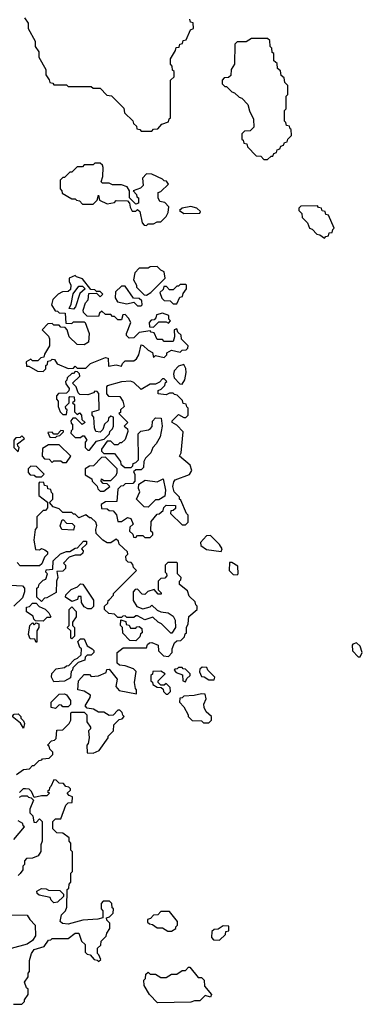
# Model space of a CAD drawing. Extents: x 2889633 to 3052318, y 540750 to 918690.
# Tile 262 of 656: x 2947853 to 2949778, y 726600 to 732125. Entities that reach past the tile are written whole.
import ezdxf

# ---------------------------------------------------------------- set-up
doc = ezdxf.new("R2010")
doc.units = 0

msp = doc.modelspace()

# ---------------------------------------------------------------- linework, layer by layer
at = {"layer": '0CON02XD'}
for points in [[(2947880, 732135), (2947900, 732105), (2947900, 732075), (2947940, 732005), (2947940, 731975), (2947960, 731945), (2947960, 731915), (2948000, 731845), (2948000, 731815), (2948018.3, 731788.3), (2948021.7, 731771.7), (2948038.3, 731768.3), (2948045, 731760), (2948115, 731760), (2948125, 731750), (2948255, 731750), (2948265, 731740), (2948305, 731740), (2948341.7, 731701.7), (2948368.3, 731698.3), (2948438.3, 731628.3), (2948441.7, 731601.7), (2948488.3, 731558.3), (2948491.7, 731541.7), (2948508.3, 731528.3), (2948511.7, 731511.7), (2948528.3, 731508.3), (2948535, 731500), (2948595, 731500), (2948605, 731510), (2948628.3, 731511.7), (2948651.7, 731538.3), (2948688.3, 731551.7), (2948691.7, 731568.3), (2948700, 731575), (2948700, 731785), (2948720, 731805), (2948720, 731835), (2948711.7, 731841.7), (2948710, 731865), (2948700, 731875), (2948700, 731905), (2948728.3, 731951.7), (2948731.7, 731968.3), (2948748.3, 731971.7), (2948751.7, 731988.3), (2948768.3, 731991.7), (2948771.7, 732008.3), (2948788.3, 732011.7), (2948811.7, 732068.3), (2948830, 732075), (2948828.3, 732108.3), (2948811.7, 732111.7), (2948808.3, 732128.3)], [(2949245, 731340), (2949265, 731360), (2949275, 731360), (2949280, 731375), (2949295, 731380), (2949300, 731395), (2949315, 731400), (2949320, 731415), (2949335, 731420), (2949340, 731435), (2949355, 731440), (2949360, 731455), (2949380, 731475), (2949378.3, 731508.3), (2949371.7, 731511.7), (2949368.3, 731528.3), (2949351.7, 731531.7), (2949348.3, 731548.3), (2949340, 731555), (2949340, 731615), (2949350, 731625), (2949350, 731695), (2949360, 731705), (2949360, 731755), (2949341.7, 731771.7), (2949338.3, 731798.3), (2949321.7, 731811.7), (2949318.3, 731838.3), (2949301.7, 731851.7), (2949298.3, 731878.3), (2949280, 731895), (2949280, 731935), (2949271.7, 731941.7), (2949270, 731965), (2949260, 731975), (2949258.3, 732008.3), (2949245, 732020), (2949155, 732020), (2949125, 732000), (2949075, 732000), (2949061.7, 731988.3), (2949060, 731875), (2949040, 731845), (2949038.3, 731811.7), (2949025, 731800), (2949001.7, 731798.3), (2948990, 731785), (2948990, 731765), (2949005, 731750), (2949015, 731750), (2949045, 731720), (2949060, 731715), (2949085, 731690), (2949100, 731685), (2949135, 731650), (2949143, 731613), (2949167, 731567), (2949168.3, 731521.7), (2949148.3, 731501.7), (2949115, 731500), (2949100, 731485), (2949100, 731455), (2949108.3, 731448.3), (2949111.7, 731431.7), (2949128.3, 731428.3), (2949131.7, 731411.7), (2949181.7, 731361.7), (2949208.3, 731358.3), (2949225, 731340), (2949245, 731340)], [(2948565, 730970), (2948575, 730980), (2948605, 730980), (2948625, 730990), (2948645, 730990), (2948675, 731020), (2948687, 731043), (2948690, 731075), (2948668.3, 731098.3), (2948640, 731105), (2948630, 731125), (2948630, 731155), (2948645, 731160), (2948688.3, 731201.7), (2948678.3, 731218.3), (2948665, 731220), (2948655, 731230), (2948595, 731257.5), (2948565, 731260), (2948543.3, 731235), (2948546.1, 731193.9), (2948530.7, 731179.3), (2948490, 731165), (2948510, 731145), (2948511.7, 731131.7), (2948520, 731125), (2948520, 731095), (2948505, 731090), (2948470, 731125), (2948470, 731165), (2948457, 731187), (2948425, 731197.5), (2948375, 731197.5), (2948355, 731207.5), (2948318.3, 731208.3), (2948310, 731215), (2948320, 731245), (2948322.5, 731295), (2948318.3, 731308.3), (2948305, 731320), (2948275, 731320), (2948265, 731310), (2948215, 731310), (2948205, 731300), (2948175, 731300), (2948145, 731270), (2948135, 731270), (2948105, 731240), (2948095, 731240), (2948080, 731225), (2948080, 731175), (2948090, 731165), (2948091.7, 731151.7), (2948145, 731120), (2948165, 731120), (2948171.7, 731111.7), (2948188.3, 731108.3), (2948205, 731090), (2948265, 731090), (2948288.3, 731111.7), (2948295, 731140), (2948301.7, 731111.7), (2948345, 731092.5), (2948385, 731100), (2948395, 731110), (2948458.3, 731108.3), (2948470, 731095), (2948473, 731073), (2948485, 731050), (2948505, 731050), (2948515, 731060), (2948528.3, 731048.3), (2948540, 730985), (2948551.7, 730971.7), (2948565, 730970)], [(2948775, 731037.5), (2948865, 731040), (2948868.3, 731048.3), (2948848.3, 731068.3), (2948815, 731077.5), (2948765, 731067.5), (2948750, 731055), (2948775, 731037.5)], [(2949565, 730900), (2949571.7, 730908.3), (2949588.3, 730911.7), (2949591.7, 730928.3), (2949608.3, 730931.7), (2949611.7, 730948.3), (2949620, 730955), (2949588.3, 731028.3), (2949571.7, 731031.7), (2949568.3, 731048.3), (2949551.7, 731051.7), (2949548.3, 731068.3), (2949531.7, 731071.7), (2949525, 731080), (2949431.7, 731078.3), (2949421.7, 731068.3), (2949420, 731055), (2949438.3, 731038.3), (2949440, 731015), (2949470, 730985), (2949480, 730955), (2949495, 730950), (2949521.7, 730921.7), (2949538.3, 730918.3), (2949565, 730900)], [(2948565, 730580), (2948590, 730595), (2948670, 730675), (2948665, 730710), (2948645, 730720), (2948625, 730740), (2948585, 730737.5), (2948575, 730730), (2948525, 730730), (2948500, 730705), (2948492.5, 730665), (2948510, 730635), (2948510, 730625), (2948551.7, 730581.7), (2948565, 730580)], [(2947985, 730150), (2948000, 730165), (2948000, 730185), (2948008.3, 730191.7), (2948011.7, 730208.3), (2948028.3, 730211.7), (2948035, 730220), (2948048.3, 730218.3), (2948063, 730193), (2948125, 730167.5), (2948155, 730170), (2948165, 730180), (2948175, 730170), (2948225, 730170), (2948250, 730195), (2948335, 730230), (2948350, 730225), (2948351.7, 730181.7), (2948395, 730187.5), (2948425, 730180), (2948430, 730195), (2948445, 730210), (2948495, 730210), (2948508.3, 730221.7), (2948522.5, 730245), (2948535, 730300), (2948547, 730297), (2948575, 730270), (2948598.3, 730258.3), (2948605, 730230), (2948615, 730240), (2948665, 730230), (2948680, 730245), (2948680, 730255), (2948705, 730270), (2948755, 730260), (2948765, 730270), (2948788.3, 730271.7), (2948798.3, 730281.7), (2948800, 730295), (2948761.7, 730331.7), (2948760, 730355), (2948741.7, 730371.7), (2948735, 730390), (2948720, 730385), (2948722.5, 730345), (2948715, 730320), (2948665, 730320), (2948655, 730330), (2948625, 730330), (2948608.3, 730368.3), (2948591.7, 730371.7), (2948585, 730380), (2948525, 730370), (2948495, 730340), (2948468.3, 730338.3), (2948452.5, 730352.5), (2948452.5, 730365), (2948477.5, 730425), (2948465, 730450), (2948445, 730470), (2948431.7, 730468.3), (2948425, 730440), (2948405, 730440), (2948385, 730460), (2948375, 730460), (2948365, 730470), (2948335, 730470), (2948315, 730490), (2948301.7, 730478.3), (2948295, 730460), (2948231.7, 730461.7), (2948211.7, 730481.7), (2948210, 730495), (2948223, 730537), (2948237, 730553), (2948241.7, 730588.3), (2948285, 730590), (2948305, 730570), (2948320, 730585), (2948305, 730600), (2948285, 730600), (2948275, 730610), (2948251.7, 730611.7), (2948205, 730670), (2948171.7, 730681.7), (2948165, 730690), (2948130, 730675), (2948130, 730655), (2948140, 730635), (2948138.3, 730611.7), (2948125, 730600), (2948093, 730597), (2948070, 730585), (2948040, 730555), (2948032.5, 730525), (2948051.7, 730491.7), (2948065, 730490), (2948075, 730480), (2948108.3, 730478.3), (2948111.7, 730421.7), (2948145, 730420), (2948155, 730430), (2948215, 730430), (2948220, 730425), (2948242.5, 730365), (2948240, 730315), (2948215, 730300), (2948175, 730302.5), (2948130, 730345), (2948120, 730385), (2948108.3, 730398.3), (2948085, 730400), (2948075, 730410), (2948045, 730410), (2948035, 730420), (2948011.7, 730418.3), (2947980, 730385), (2948015, 730350), (2948020, 730335), (2948020, 730295), (2947991.7, 730248.3), (2947988.3, 730231.7), (2947971.7, 730228.3), (2947955, 730210), (2947925, 730210), (2947915, 730220), (2947890, 730205), (2947891.7, 730181.7), (2947905, 730180), (2947953, 730153), (2947985, 730150)], [(2948155, 730500), (2948130, 730505), (2948141.7, 730528.3), (2948152.5, 730587.5), (2948185, 730630), (2948205, 730630), (2948220, 730615), (2948191.7, 730588.3), (2948167, 730513), (2948155, 730500)], [(2948535, 730520), (2948540, 730525), (2948538.3, 730548.3), (2948525, 730560), (2948491.7, 730561.7), (2948445, 730630), (2948425, 730630), (2948391.7, 730598.3), (2948390, 730565), (2948401.7, 730541.7), (2948455, 730530), (2948495, 730540), (2948515, 730520), (2948535, 730520)], [(2948735, 730530), (2948751.7, 730568.3), (2948768.3, 730571.7), (2948771.7, 730588.3), (2948790, 730615), (2948790, 730635), (2948785, 730640), (2948755, 730640), (2948745, 730630), (2948735, 730630), (2948715, 730610), (2948695, 730610), (2948678.3, 730628.3), (2948661.7, 730628.3), (2948658.3, 730611.7), (2948640, 730595), (2948651.7, 730561.7), (2948665, 730550), (2948698.3, 730548.3), (2948715, 730530), (2948735, 730530)], [(2948605, 730400), (2948635, 730430), (2948675, 730430), (2948688.3, 730421.7), (2948700, 730435), (2948690, 730445), (2948690, 730465), (2948655, 730477.5), (2948621.7, 730468.3), (2948618.3, 730451.7), (2948608.3, 730441.7), (2948591.7, 730438.3), (2948580, 730425), (2948581.7, 730401.7), (2948605, 730400)], [(2948765, 730080), (2948780, 730105), (2948787.5, 730145), (2948787, 730167), (2948775, 730190), (2948745, 730180), (2948720, 730155), (2948717.5, 730135), (2948720, 730115), (2948751.7, 730081.7), (2948765, 730080)], [(2948245, 729710), (2948285, 729760), (2948328.3, 729771.7), (2948358.3, 729801.7), (2948360, 729815), (2948375, 729830), (2948380, 729845), (2948380, 729895), (2948365, 729900), (2948351.7, 729888.3), (2948350, 729875), (2948330, 729855), (2948320, 729825), (2948305, 729810), (2948280, 729815), (2948272.5, 729835), (2948270, 729895), (2948260, 729905), (2948260, 729925), (2948300, 729935), (2948297, 730027), (2948288.3, 730038.3), (2948275, 730040), (2948268.3, 730031.7), (2948235, 730020), (2948191.7, 730021.7), (2948181.7, 730031.7), (2948170, 730065), (2948150, 730085), (2948190, 730125), (2948188.3, 730138.3), (2948178.3, 730148.3), (2948165, 730150), (2948155, 730140), (2948145, 730140), (2948120, 730115), (2948118.3, 730101.7), (2948110, 730095), (2948111.7, 730081.7), (2948130, 730055), (2948128.3, 730041.7), (2948115, 730030), (2948071.7, 730028.3), (2948060, 730015), (2948060, 729995), (2948070, 729985), (2948070, 729955), (2948080, 729925), (2948095, 729910), (2948115, 729910), (2948120, 729935), (2948111.7, 729941.7), (2948110, 729955), (2948130, 729975), (2948130, 730005), (2948135, 730010), (2948158.3, 730008.3), (2948160, 729985), (2948150, 729975), (2948160, 729965), (2948160, 729925), (2948175, 729910), (2948188.3, 729918.3), (2948200, 729905), (2948201.7, 729881.7), (2948220, 729865), (2948203, 729853), (2948168.3, 729888.3), (2948151.7, 729888.3), (2948140, 729875), (2948141.7, 729861.7), (2948150, 729855), (2948150, 729825), (2948141.7, 729818.3), (2948140, 729805), (2948165, 729780), (2948195, 729780), (2948205, 729790), (2948215, 729790), (2948230, 729765), (2948220, 729755), (2948220, 729725), (2948235, 729710), (2948245, 729710)], [(2948585, 729220), (2948600, 729235), (2948600, 729245), (2948590, 729255), (2948591.7, 729308.3), (2948625, 729350), (2948637, 729353), (2948658.3, 729371.7), (2948661.7, 729388.3), (2948675, 729400), (2948728.3, 729398.3), (2948728.3, 729381.7), (2948715, 729370), (2948701.7, 729368.3), (2948700, 729355), (2948765, 729290), (2948785, 729290), (2948800, 729305), (2948800, 729345), (2948790, 729355), (2948758.3, 729428.3), (2948750, 729435), (2948750, 729445), (2948720, 729475), (2948712.5, 729505), (2948718.3, 729531.7), (2948727, 729543), (2948807, 729573), (2948820, 729595), (2948810, 729625), (2948750, 729675), (2948760, 729695), (2948771.7, 729811.7), (2948735, 729850), (2948710, 729865), (2948710, 729875), (2948745, 729910), (2948775, 729892.5), (2948787, 729893), (2948800, 729905), (2948800, 729945), (2948791.7, 729951.7), (2948788.3, 729968.3), (2948771.7, 729971.7), (2948768.3, 729988.3), (2948738.3, 730018.3), (2948721.7, 730021.7), (2948715, 730030), (2948695, 730030), (2948675, 730020), (2948630, 730025), (2948630, 730045), (2948648.3, 730051.7), (2948668.3, 730071.7), (2948671.7, 730088.3), (2948680, 730095), (2948665, 730110), (2948655, 730110), (2948638.3, 730091.7), (2948615, 730080), (2948585, 730080), (2948535, 730050), (2948495, 730090), (2948475, 730097.5), (2948425, 730092.5), (2948345, 730070), (2948340, 730065), (2948340, 730025), (2948351.7, 730011.7), (2948415, 730010), (2948432.5, 729985), (2948440, 729955), (2948420, 729935), (2948418.3, 729921.7), (2948410, 729915), (2948460, 729865), (2948440, 729845), (2948458.3, 729828.3), (2948460, 729815), (2948445, 729770), (2948425, 729750), (2948415, 729750), (2948405, 729740), (2948385, 729740), (2948365, 729760), (2948345, 729760), (2948312.5, 729715), (2948313, 729703), (2948325, 729690), (2948385, 729690), (2948420, 729645), (2948421.7, 729631.7), (2948443, 729613), (2948478.3, 729611.7), (2948488.3, 729621.7), (2948490, 729635), (2948505, 729640), (2948520, 729655), (2948518.3, 729801.7), (2948533, 729817), (2948577, 729823), (2948588.3, 729831.7), (2948597, 729843), (2948598.3, 729871.7), (2948615, 729890), (2948648.3, 729888.3), (2948652.5, 729845), (2948642.5, 729785), (2948620, 729745), (2948600, 729725), (2948590, 729695), (2948560, 729665), (2948550, 729645), (2948548.3, 729611.7), (2948535, 729600), (2948505, 729600), (2948491.7, 729588.3), (2948500, 729575), (2948500, 729535), (2948488.3, 729521.7), (2948445, 729520), (2948435, 729510), (2948421.7, 729508.3), (2948405, 729490), (2948398.3, 729421.7), (2948335, 729420), (2948310, 729405), (2948311.7, 729381.7), (2948345, 729380), (2948355, 729370), (2948378.3, 729368.3), (2948397, 729347), (2948405, 729310), (2948425, 729310), (2948458.3, 729331.7), (2948476.4, 729326.4), (2948490, 729295), (2948471.7, 729278.3), (2948470, 729255), (2948488.3, 729238.3), (2948491.7, 729221.7), (2948505, 729220), (2948515, 729230), (2948545, 729230), (2948555, 729220), (2948585, 729220)], [(2948055, 729780), (2948061.7, 729788.3), (2948078.3, 729791.7), (2948098.3, 729811.7), (2948098.3, 729818.3), (2948085, 729820), (2948065, 729800), (2948045, 729800), (2948035, 729810), (2948011.7, 729808.3), (2948021.7, 729781.7), (2948055, 729780)], [(2947845, 729700), (2947850, 729725), (2947841.7, 729731.7), (2947840, 729745), (2947880, 729775), (2947865, 729790), (2947855, 729780), (2947831.7, 729778.3), (2947820, 729765), (2947820, 729725), (2947845, 729700)], [(2948115, 729640), (2948140, 729675), (2948075, 729740), (2948015, 729740), (2947981.7, 729718.3), (2947980, 729675), (2947991.7, 729661.7), (2948018.3, 729658.3), (2948035, 729640), (2948045, 729650), (2948085, 729650), (2948095, 729640), (2948115, 729640)], [(2948325, 729480), (2948360, 729505), (2948345, 729520), (2948321.7, 729521.7), (2948310, 729535), (2948311.7, 729548.3), (2948325, 729540), (2948365, 729540), (2948395, 729570), (2948400, 729585), (2948400, 729605), (2948335, 729670), (2948311.7, 729668.3), (2948268.3, 729621.7), (2948245, 729620), (2948220, 729605), (2948221.7, 729571.7), (2948258.3, 729548.3), (2948260, 729535), (2948288.3, 729508.3), (2948291.7, 729491.7), (2948305, 729480), (2948325, 729480)], [(2947975, 729560), (2947990, 729575), (2947948.3, 729618.3), (2947915, 729620), (2947900, 729605), (2947900, 729585), (2947911.7, 729571.7), (2947935, 729570), (2947945, 729560), (2947975, 729560)], [(2948358.3, 728871.7), (2948380, 728895), (2948380, 728905), (2948510, 729035), (2948491.7, 729051.7), (2948488.3, 729068.3), (2948478.3, 729078.3), (2948461.7, 729081.7), (2948451.7, 729091.7), (2948450, 729115), (2948460, 729125), (2948458.3, 729138.3), (2948411.7, 729181.7), (2948408.3, 729198.3), (2948395, 729210), (2948365, 729190), (2948345, 729190), (2948320, 729205), (2948281.7, 729241.7), (2948280, 729265), (2948287, 729287), (2948280, 729305), (2948255, 729330), (2948245, 729330), (2948225, 729347.5), (2948185, 729330), (2948165, 729350), (2948155, 729350), (2948145, 729360), (2948095, 729360), (2948075, 729380), (2948041.7, 729391.7), (2948020, 729415), (2948040, 729435), (2948040, 729465), (2948031.7, 729471.7), (2948028.3, 729488.3), (2948011.7, 729491.7), (2948008.3, 729508.3), (2947991.7, 729511.7), (2947988.3, 729528.3), (2947965, 729530), (2947960, 729525), (2947960, 729455), (2948008.3, 729418.3), (2948010, 729385), (2947998.3, 729371.7), (2947985, 729370), (2947950, 729335), (2947950, 729275), (2947940, 729265), (2947932.5, 729205), (2947941.7, 729151.7), (2947965, 729150), (2947975, 729157.5), (2947995, 729150), (2948008.3, 729138.3), (2948010, 729125), (2947991.7, 729108.3), (2947978.3, 729071.7), (2947965, 729060), (2947855, 729060), (2947838.3, 729078.3)], [(2948575, 729390), (2948551.7, 729391.7), (2948510, 729435), (2948527.5, 729475), (2948520, 729495), (2948521.7, 729518.3), (2948558.3, 729541.7), (2948625, 729532.5), (2948658.3, 729548.3), (2948672.5, 729485), (2948668.3, 729451.7), (2948635, 729430), (2948615, 729430), (2948575, 729390)], [(2948155, 729260), (2948090, 729265), (2948080, 729285), (2948091.7, 729318.3), (2948098.3, 729318.3), (2948115, 729300), (2948148.3, 729298.3), (2948160, 729285), (2948155, 729260)], [(2947975, 728860), (2947950, 728885), (2947950, 728935), (2947958.3, 728941.7), (2947961.7, 728958.3), (2947985, 728980), (2948000, 728985), (2948010, 729015), (2948000, 729025), (2948001.7, 729038.3), (2948038.3, 729041.7), (2948041.7, 729088.3), (2948081.7, 729128.3), (2948115, 729140), (2948135, 729140), (2948165, 729160), (2948178.3, 729161.7), (2948211.7, 729198.3), (2948228.3, 729198.3), (2948228.3, 729181.7), (2948200, 729155), (2948210, 729145), (2948208.3, 729131.7), (2948195, 729120), (2948165, 729120), (2948131.7, 729108.3), (2948100, 729075), (2948110, 729065), (2948110, 729045), (2948095, 729030), (2948061.7, 729028.3), (2948067.5, 728995), (2948060, 728975), (2948058.3, 728911.7), (2948005, 728880), (2947991.7, 728878.3), (2947975, 728860)], [(2948985, 729140), (2948990, 729155), (2948975, 729180), (2948925, 729230), (2948901.7, 729228.3), (2948868.3, 729191.7), (2948870, 729175), (2948903, 729153), (2948985, 729140)], [(2947835, 727890), (2947875, 727917.5), (2947908.3, 727921.7), (2947925, 727940), (2947935, 727940), (2947961.7, 727968.3), (2947978.3, 727971.7), (2947981.7, 727978.3), (2948018.3, 727981.7), (2948038.3, 728001.7), (2948040, 728015), (2948021.7, 728031.7), (2948018.3, 728048.3), (2948010, 728055), (2948031.7, 728078.3), (2948048.3, 728081.7), (2948058.3, 728091.7), (2948061.7, 728138.3), (2948095, 728140), (2948130, 728175), (2948140, 728195), (2948140, 728235), (2948145, 728240), (2948215, 728240), (2948230, 728225), (2948230, 728185), (2948250, 728155), (2948250, 728145), (2948240, 728135), (2948242.5, 728095), (2948237, 728063), (2948230, 728055), (2948231.7, 728011.7), (2948265, 728010), (2948300, 728025), (2948350, 728095), (2948350, 728105), (2948380, 728135), (2948381.7, 728168.3), (2948411.7, 728198.3), (2948428.3, 728201.7), (2948440, 728215), (2948431.7, 728221.7), (2948428.3, 728238.3), (2948415, 728250), (2948405, 728250), (2948378.3, 728221.7), (2948355, 728220), (2948325, 728240), (2948295, 728240), (2948267, 728257), (2948231.7, 728261.7), (2948220, 728275), (2948248.3, 728321.7), (2948250, 728335), (2948215, 728357.5), (2948180, 728365), (2948182.5, 728415), (2948215, 728450), (2948245, 728450), (2948255, 728440), (2948295, 728442.5), (2948338.3, 728461.7), (2948341.7, 728478.3), (2948355, 728480), (2948400, 728425), (2948392.5, 728382.5), (2948411.7, 728361.7), (2948508.3, 728341.7), (2948510, 728365), (2948503, 728373), (2948497.5, 728405), (2948507, 728467), (2948491.7, 728481.7), (2948445, 728500), (2948413, 728503), (2948400, 728515), (2948400, 728575), (2948435, 728600), (2948565, 728600), (2948571.7, 728618.3), (2948581.7, 728628.3), (2948595, 728630), (2948630, 728615), (2948633, 728583), (2948660, 728555), (2948688.3, 728551.7), (2948710, 728575), (2948710, 728595), (2948721.7, 728628.3), (2948735, 728640), (2948758.3, 728641.7), (2948778.3, 728661.7), (2948781.7, 728678.3), (2948790, 728685), (2948790, 728715), (2948800, 728735), (2948803, 728777), (2948850, 728815), (2948850, 728835), (2948841.7, 728841.7), (2948838.3, 728858.3), (2948805, 728890), (2948795, 728920), (2948750, 728955), (2948750, 728975), (2948758.3, 728981.7), (2948760, 728995), (2948740, 729015), (2948740, 729075), (2948735, 729080), (2948685, 729080), (2948670, 729065), (2948670, 729025), (2948678.3, 729018.3), (2948680, 729005), (2948668.3, 728991.7), (2948645, 728990), (2948630, 728975), (2948630, 728925), (2948648.3, 728908.3), (2948648.3, 728901.7), (2948631.7, 728901.7), (2948607.5, 728927.5), (2948573, 728917), (2948555, 728900), (2948541.7, 728901.7), (2948515, 728930), (2948501.7, 728928.3), (2948490, 728915), (2948490, 728865), (2948511.7, 728831.7), (2948545, 728820), (2948585, 728830), (2948595, 728840), (2948625, 728812.5), (2948645, 728802.5), (2948687, 728797), (2948715, 728777.5), (2948726.7, 728755), (2948727.5, 728715), (2948708.3, 728681.7), (2948701.7, 728681.7), (2948650, 728735), (2948630, 728745), (2948601.7, 728771.7), (2948555, 728757.5), (2948515, 728780), (2948505, 728780), (2948495, 728770), (2948455, 728770), (2948445, 728780), (2948431.7, 728778.3), (2948425, 728770), (2948405, 728770), (2948385, 728790), (2948353, 728793), (2948330, 728815), (2948330, 728835), (2948348.3, 728851.7), (2948350, 728865), (2948358.3, 728871.7)], [(2949075, 729010), (2949080, 729015), (2949078.3, 729058.3), (2949045, 729080), (2949031.7, 729078.3), (2949030, 729035), (2949051.7, 729011.7), (2949075, 729010)], [(2947801.7, 728951.7), (2947868.3, 728948.3), (2947880, 728935), (2947880, 728915), (2947868.3, 728881.7), (2947820, 728835)], [(2948255, 728820), (2948235, 728820), (2948215, 728830), (2948200, 728855), (2948198.3, 728888.3), (2948181.7, 728888.3), (2948178.3, 728871.7), (2948145, 728860), (2948110, 728885), (2948111.7, 728898.3), (2948141.7, 728928.3), (2948178.3, 728941.7), (2948195, 728960), (2948208.3, 728958.3), (2948267, 728867), (2948267, 728833), (2948255, 728820)], [(2947985, 728750), (2947941.7, 728751.7), (2947931.7, 728761.7), (2947928.3, 728778.3), (2947891.7, 728801.7), (2947891.7, 728828.3), (2947908.3, 728831.7), (2947925, 728850), (2947945, 728850), (2947961.7, 728831.7), (2947996.4, 728816.4), (2948016.4, 728796.4), (2948027.5, 728775), (2948025, 728770), (2948005, 728770), (2947985, 728750)], [(2948145, 728650), (2948140, 728655), (2948140, 728695), (2948120, 728715), (2948130, 728725), (2948130, 728815), (2948145, 728830), (2948170, 728805), (2948170, 728775), (2948150, 728745), (2948150, 728725), (2948160, 728715), (2948160, 728665), (2948145, 728650)], [(2948505, 728640), (2948471.7, 728641.7), (2948431.7, 728681.7), (2948430, 728715), (2948420, 728725), (2948421.7, 728758.3), (2948448.3, 728748.3), (2948451.7, 728731.7), (2948468.3, 728728.3), (2948475, 728710), (2948505, 728710), (2948511.7, 728718.3), (2948525, 728720), (2948538.3, 728708.3), (2948540, 728685), (2948531.7, 728678.3), (2948528.3, 728661.7), (2948505, 728640)], [(2947945, 728630), (2947938.3, 728648.3), (2947911.7, 728651.7), (2947902.5, 728675), (2947910, 728725), (2947925, 728740), (2947935, 728730), (2947945, 728740), (2947960, 728735), (2947960, 728715), (2947950, 728695), (2947950, 728635), (2947945, 728630)], [(2948045, 728410), (2948032.5, 728435), (2948033, 728457), (2948058.3, 728481.7), (2948105, 728490), (2948115, 728500), (2948128.3, 728501.7), (2948160, 728535), (2948178.3, 728541.7), (2948198.3, 728561.7), (2948200, 728595), (2948191.7, 728601.7), (2948180, 728635), (2948195, 728650), (2948215, 728650), (2948231.7, 728611.7), (2948260, 728595), (2948270, 728585), (2948270, 728575), (2948255, 728560), (2948231.7, 728558.3), (2948221.7, 728548.3), (2948218.3, 728531.7), (2948181.7, 728518.3), (2948151.7, 728488.3), (2948150, 728475), (2948141.7, 728468.3), (2948138.3, 728431.7), (2948105, 728412.5), (2948045, 728410)], [(2949765, 728550), (2949777.5, 728575), (2949765, 728610), (2949745, 728627.5), (2949725, 728620), (2949720, 728615), (2949723, 728583), (2949755, 728550), (2949765, 728550)], [(2948785, 728410), (2948791.7, 728428.3), (2948810, 728445), (2948810, 728455), (2948785, 728480), (2948771.7, 728481.7), (2948765, 728490), (2948745, 728490), (2948738.3, 728481.7), (2948725, 728480), (2948720, 728475), (2948731.7, 728461.7), (2948768.3, 728448.3), (2948770, 728415), (2948785, 728410)], [(2948945, 728420), (2948950, 728435), (2948910, 728475), (2948905, 728490), (2948878.3, 728491.7), (2948865, 728480), (2948862.5, 728465), (2948875, 728440), (2948888.3, 728438.3), (2948915, 728420), (2948945, 728420)], [(2948685, 728340), (2948700, 728355), (2948698.3, 728378.3), (2948675, 728400), (2948665, 728390), (2948645, 728390), (2948630, 728405), (2948630, 728415), (2948670, 728455), (2948645, 728470), (2948601.7, 728468.3), (2948598.3, 728451.7), (2948590, 728445), (2948590, 728415), (2948598.3, 728408.3), (2948600, 728395), (2948625, 728380), (2948648.3, 728378.3), (2948658.3, 728368.3), (2948660, 728355), (2948675, 728340), (2948685, 728340)], [(2948055, 728260), (2948030, 728265), (2948030, 728295), (2948075, 728340), (2948105, 728342.5), (2948116.4, 728336.4), (2948137.5, 728305), (2948138.3, 728281.7), (2948125, 728270), (2948095, 728270), (2948088.3, 728278.3), (2948075, 728280), (2948055, 728260)], [(2948915, 728180), (2948930, 728195), (2948930, 728215), (2948900.7, 728240.7), (2948890, 728265), (2948887.5, 728285), (2948900, 728315), (2948895, 728340), (2948875, 728342.5), (2948833, 728333), (2948775, 728330), (2948765, 728320), (2948751.7, 728318.3), (2948750, 728295), (2948775, 728270), (2948800, 728225), (2948800, 728215), (2948821.7, 728191.7), (2948875, 728190), (2948885, 728180), (2948915, 728180)], [(2947875, 728150), (2947858.3, 728178.3), (2947810, 728215), (2947821.7, 728228.3), (2947845, 728230), (2947860, 728215), (2947860, 728205), (2947875, 728190), (2947880, 728175), (2947875, 728150)], [(2947818.3, 726601.7), (2947865, 726600), (2947880, 726615), (2947880, 726625), (2947900, 726655), (2947900, 726685), (2947891.7, 726691.7), (2947880, 726725), (2947900, 726755), (2947900, 726775), (2947907.5, 726785), (2947907.5, 726845), (2947920, 726885), (2947935, 726907.5), (2947990, 726925), (2948015, 726960), (2948028.3, 726961.7), (2948035, 726970), (2948125, 726970), (2948165, 727000), (2948185, 727000), (2948200, 726955), (2948220, 726935), (2948221.7, 726891.7), (2948231.7, 726881.7), (2948248.3, 726878.3), (2948271.7, 726851.7), (2948288.3, 726848.3), (2948295, 726840), (2948308.3, 726851.7), (2948298.3, 726878.3), (2948290, 726885), (2948290, 726915), (2948308.3, 726931.7), (2948310, 726955), (2948338.3, 726981.7), (2948341.7, 726998.3), (2948360, 727025), (2948360, 727055), (2948341.7, 727071.7), (2948340, 727085), (2948358.3, 727091.7), (2948378.3, 727111.7), (2948380, 727135), (2948371.7, 727141.7), (2948370, 727165), (2948358.3, 727178.3), (2948321.7, 727178.3), (2948310, 727165), (2948310, 727135), (2948320, 727125), (2948320, 727085), (2948291.7, 727078.3), (2948208.3, 727071.7), (2948125, 727050), (2948093, 727053), (2948080, 727065), (2948088.3, 727101.7), (2948110, 727125), (2948117.5, 727145), (2948120, 727245), (2948128.3, 727251.7), (2948130, 727275), (2948140, 727285), (2948140, 727335), (2948150, 727345), (2948150, 727455), (2948140, 727465), (2948140, 727505), (2948130, 727515), (2948130, 727535), (2948095, 727560), (2948061.7, 727561.7), (2948040, 727585), (2948040, 727625), (2948055, 727640), (2948085, 727640), (2948111.7, 727718.3), (2948125, 727730), (2948148.3, 727731.7), (2948150, 727765), (2948131.7, 727771.7), (2948120, 727785), (2948138.3, 727801.7), (2948138.3, 727808.3), (2948128.3, 727818.3), (2948111.7, 727821.7), (2948098.3, 727838.3), (2948075, 727840), (2948058.3, 727858.3), (2948045, 727860), (2948028.3, 727821.7), (2948020, 727815), (2948018.3, 727801.7), (2948010, 727795), (2948020, 727785), (2948005, 727770), (2947975, 727770), (2947935, 727760), (2947920, 727795), (2947907, 727807), (2947885, 727810), (2947871.7, 727808.3), (2947851.7, 727788.3)], [(2947851.7, 727761.7), (2947865, 727770), (2947895, 727770), (2947901.7, 727761.7), (2947918.3, 727758.3), (2947930, 727745), (2947910, 727695), (2947910, 727675), (2947927, 727657), (2947931.7, 727621.7), (2947945, 727620), (2947965, 727640), (2947980, 727625), (2947980, 727515), (2947972.5, 727495), (2947971.7, 727458.3), (2947957, 727433), (2947925, 727420), (2947891.7, 727418.3), (2947880, 727405), (2947880, 727385), (2947870, 727375), (2947870, 727355), (2947856.4, 727333.6), (2947845, 727322.5)], [(2947820, 727525), (2947880, 727595), (2947871.7, 727601.7), (2947870, 727615), (2947845, 727630)], [(2948045, 727170), (2948030, 727185), (2948025, 727200), (2947961.7, 727211.7), (2947951.7, 727221.7), (2947950, 727235), (2947975, 727250), (2948001.7, 727248.3), (2948015, 727240), (2948078.3, 727238.3), (2948098.3, 727218.3), (2948100, 727205), (2948065, 727172.5), (2948045, 727170)], [(2947791.7, 727101.7), (2947895, 727100), (2947910, 727075), (2947940, 727045), (2947942.5, 726985), (2947925, 726957.5), (2947895, 726937.5), (2947805, 726912.5)], [(2948705, 727010), (2948730, 727025), (2948730, 727035), (2948740, 727045), (2948740, 727065), (2948695, 727120), (2948645, 727120), (2948628.3, 727101.7), (2948605, 727100), (2948588.3, 727081.7), (2948570, 727075), (2948571.7, 727061.7), (2948581.7, 727051.7), (2948598.3, 727048.3), (2948625, 727030), (2948655, 727030), (2948685, 727010), (2948705, 727010)], [(2948975, 726960), (2949008.3, 726991.7), (2949011.7, 727008.3), (2949028.3, 727011.7), (2949028.3, 727038.3), (2948995, 727040), (2948968.3, 727021.7), (2948945, 727020), (2948931.7, 727008.3), (2948930, 726975), (2948941.7, 726961.7), (2948975, 726960)], [(2948627.5, 726607.5), (2948582.5, 726655), (2948552.5, 726705), (2948550, 726735), (2948560, 726745), (2948561.7, 726768.3), (2948575, 726780), (2948585, 726770), (2948615, 726770), (2948645, 726750), (2948675, 726750), (2948705, 726770), (2948735, 726770), (2948765, 726790), (2948785, 726790), (2948801.7, 726808.3), (2948808.3, 726808.3), (2948855, 726750), (2948875, 726750), (2948890, 726735), (2948891.7, 726701.7), (2948930, 726655), (2948925, 726640), (2948895, 726650), (2948865, 726620), (2948835, 726620), (2948815, 726612.5), (2948627.5, 726607.5)]]:
    msp.add_lwpolyline(points, dxfattribs=at)

doc.saveas('drawing.dxf')
